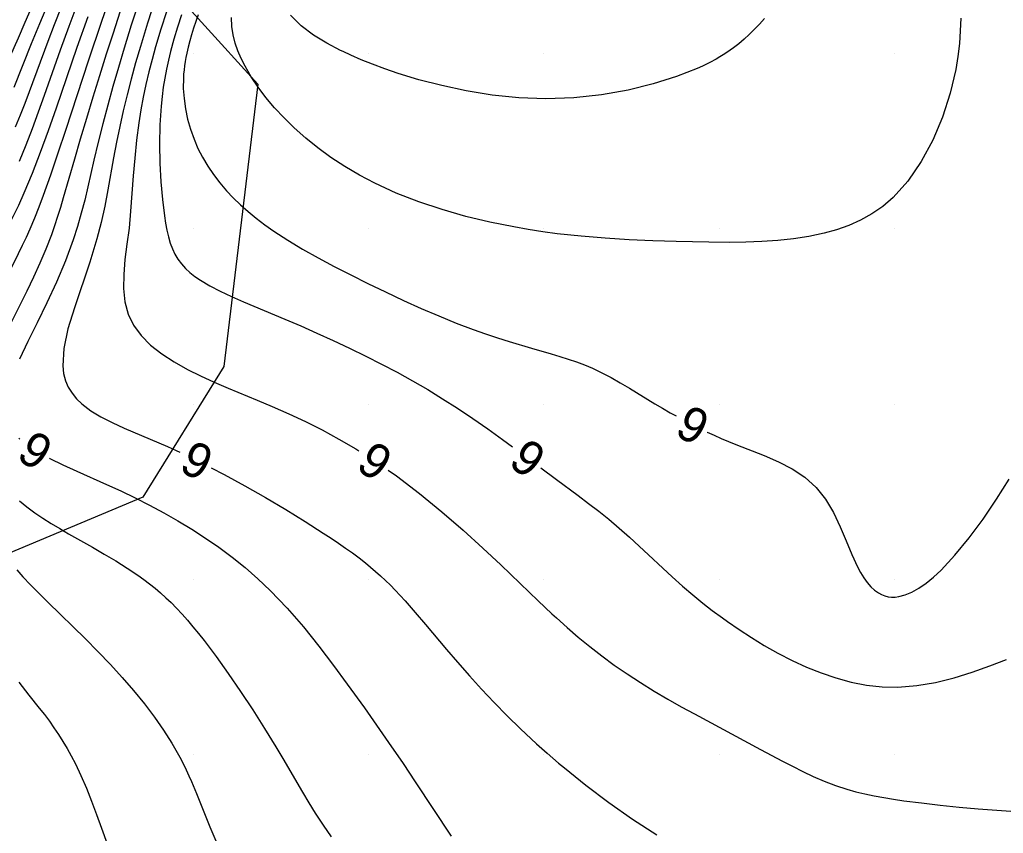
# Model space of a CAD drawing. Extents: x 2602990 to 2605851, y 618069 to 619180.
# Drawn here: x 2603530.1 to 2603586.2, y 618605.5 to 618652 of the extents above; entities that cross this region are included whole.
import ezdxf

# ---------------------------------------------------------------- set-up
doc = ezdxf.new("R2010")
doc.units = 0
for name, color, linetype in [('DTM Contours Major', 7, 'Continuous'), ('DTM Contours Minor', 7, 'Continuous'), ('DTM Contours Minor Text', 7, 'Continuous'), ('Exist DTM Crownline', 7, 'Continuous'), ('Exist DTM QL2 LIDAR Elevation Point', 7, 'Continuous'), ('Exist Roads EOP', 7, 'Continuous'), ('PH Exist DTM Obscure Area', 7, 'Continuous')]:
    doc.layers.add(name, color=color, linetype=linetype)

msp = doc.modelspace()

# ---------------------------------------------------------------- linework, layer by layer
at = {"layer": 'DTM Contours Major'}
for points in [[(2603533.963, 618652.128), (2603533.346, 618650.364), (2603532.152, 618646.892), (2603531.701, 618645.611), (2603531.243, 618644.36), (2603530.78, 618643.161), (2603530.313, 618642.036), (2603530.005, 618641.35), (2603529.692, 618640.694), (2603529.367, 618640.058), (2603529.147, 618639.647), (2603528.687, 618638.824), (2603527.944, 618637.539), (2603527.573, 618636.89)], [(2603530.02, 618614.11), (2603530.606, 618613.366), (2603531.193, 618612.628), (2603531.483, 618612.253), (2603531.768, 618611.872), (2603532.033, 618611.5), (2603532.291, 618611.118), (2603532.542, 618610.724), (2603532.786, 618610.315), (2603533.022, 618609.891), (2603533.251, 618609.45), (2603533.574, 618608.77), (2603533.882, 618608.055), (2603534.179, 618607.313), (2603534.467, 618606.55), (2603534.75, 618605.772), (2603535.312, 618604.193)]]:
    msp.add_lwpolyline(points, dxfattribs=at)
at = {"layer": 'DTM Contours Minor'}
for points in [[(2603529.592, 618650), (2603529.646, 618650.103), (2603529.763, 618650.361), (2603530, 618650.929), (2603530.381, 618651.812), (2603531.474, 618654.301)], [(2603537.806, 618653.123), (2603537.37, 618651.759), (2603536.962, 618650.42), (2603536.691, 618649.485), (2603536.438, 618648.566), (2603536.203, 618647.658), (2603535.986, 618646.758), (2603535.786, 618645.861), (2603535.605, 618644.962), (2603535.439, 618644.06), (2603535.115, 618642.236), (2603534.935, 618641.312), (2603534.728, 618640.377), (2603534.484, 618639.432), (2603534.075, 618638.106), (2603533.194, 618635.503), (2603532.831, 618634.288), (2603532.591, 618633.169), (2603532.529, 618632.177), (2603532.581, 618631.734), (2603532.689, 618631.327), (2603532.851, 618630.954), (2603533.063, 618630.61), (2603533.324, 618630.294), (2603533.629, 618630.001), (2603534.135, 618629.619), (2603534.713, 618629.269), (2603535.354, 618628.941), (2603536.043, 618628.625), (2603538.013, 618627.782), (2603538.51, 618627.563), (2603539.013, 618627.335), (2603539.213, 618627.242)], [(2603535.078, 618652.834), (2603534.723, 618651.792), (2603534.009, 618649.651), (2603532.691, 618645.621), (2603532.257, 618644.322), (2603531.831, 618643.08), (2603531.415, 618641.916), (2603531.165, 618641.248), (2603530.913, 618640.609), (2603530.653, 618639.99), (2603530.442, 618639.518), (2603530.223, 618639.048), (2603529.993, 618638.579), (2603529.754, 618638.106), (2603529.244, 618637.131), (2603528.679, 618636.075), (2603528.175, 618635.113)], [(2603529.762, 618648.099), (2603530.757, 618650.587), (2603531.229, 618651.733), (2603531.743, 618652.949)], [(2603529.827, 618645.831), (2603530.113, 618646.522), (2603530.38, 618647.195), (2603530.634, 618647.855), (2603531.701, 618650.722), (2603532.067, 618651.679), (2603532.463, 618652.682)], [(2603530.057, 618643.879), (2603530.437, 618644.804), (2603530.801, 618645.745), (2603531.153, 618646.697), (2603531.496, 618647.653), (2603532.406, 618650.238), (2603532.893, 618651.591), (2603533.405, 618652.963)], [(2603536.868, 618652.959), (2603536.447, 618651.647), (2603536.039, 618650.334), (2603535.709, 618649.232), (2603535.396, 618648.144), (2603535.098, 618647.069), (2603534.818, 618646.009), (2603534.554, 618644.962), (2603534.308, 618643.931), (2603533.962, 618642.409), (2603533.784, 618641.654), (2603533.592, 618640.898), (2603533.378, 618640.14), (2603533.134, 618639.376), (2603532.685, 618638.173), (2603532.174, 618636.969), (2603531.628, 618635.786), (2603531.076, 618634.643), (2603530.548, 618633.563), (2603530.071, 618632.565)], [(2603535.795, 618652.386), (2603535.402, 618651.192), (2603535.013, 618649.986), (2603534.625, 618648.754), (2603534.247, 618647.529), (2603533.881, 618646.32), (2603533.53, 618645.138), (2603533.195, 618643.992), (2603532.56, 618641.776), (2603532.4, 618641.236), (2603532.236, 618640.704), (2603532.064, 618640.18), (2603531.881, 618639.659), (2603531.568, 618638.851), (2603531.224, 618638.048), (2603530.857, 618637.247), (2603530.473, 618636.448), (2603529.277, 618634.054), (2603528.893, 618633.256), (2603528.54, 618632.466), (2603528.233, 618631.687), (2603528.171, 618631.494)], [(2603538.453, 618652.414), (2603538.133, 618651.408), (2603537.833, 618650.401), (2603537.635, 618649.684), (2603537.451, 618648.968), (2603537.282, 618648.251), (2603537.13, 618647.529), (2603536.994, 618646.802), (2603536.877, 618646.065), (2603536.749, 618645.066), (2603536.646, 618644.054), (2603536.558, 618643.037), (2603536.391, 618641.022), (2603536.332, 618640.037), (2603536.185, 618639.127), (2603536.083, 618638.247), (2603536.013, 618637.402), (2603536.002, 618636.599), (2603536.075, 618635.844), (2603536.258, 618635.142), (2603536.572, 618634.496), (2603537.008, 618633.905), (2603537.55, 618633.362), (2603538.182, 618632.862), (2603538.891, 618632.401), (2603539.659, 618631.972), (2603540.399, 618631.604), (2603541.172, 618631.252), (2603541.972, 618630.908), (2603543.637, 618630.216), (2603544.493, 618629.855), (2603545.433, 618629.44), (2603546.382, 618628.996), (2603547.339, 618628.518), (2603548.301, 618628), (2603549.267, 618627.438), (2603549.443, 618627.327)], [(2603539.304, 618652.228), (2603539.079, 618651.535), (2603538.871, 618650.841), (2603538.683, 618650.142), (2603538.562, 618649.639), (2603538.452, 618649.131), (2603538.355, 618648.617), (2603538.271, 618648.094), (2603538.2, 618647.56), (2603538.144, 618647.015), (2603538.076, 618645.945), (2603538.055, 618644.852), (2603538.077, 618643.76), (2603538.136, 618642.697), (2603538.225, 618641.687), (2603538.34, 618640.757), (2603538.405, 618640.329), (2603538.48, 618639.927), (2603538.566, 618639.549), (2603538.669, 618639.195), (2603538.791, 618638.865), (2603538.937, 618638.557), (2603539.11, 618638.269), (2603539.31, 618638), (2603539.538, 618637.749), (2603539.793, 618637.512), (2603540.076, 618637.287), (2603540.387, 618637.071), (2603540.921, 618636.75), (2603541.515, 618636.442), (2603542.16, 618636.14), (2603542.85, 618635.839), (2603545.214, 618634.849), (2603546.118, 618634.461), (2603547.038, 618634.055), (2603547.968, 618633.632), (2603548.903, 618633.192), (2603549.836, 618632.737), (2603550.731, 618632.281), (2603551.619, 618631.811), (2603552.497, 618631.324), (2603553.364, 618630.822), (2603554.219, 618630.302), (2603555.061, 618629.765), (2603555.937, 618629.177), (2603556.797, 618628.576), (2603557.642, 618627.967), (2603558.211, 618627.549)], [(2603540.262, 618652.239), (2603540.125, 618651.846), (2603539.998, 618651.466), (2603539.883, 618651.098), (2603539.779, 618650.739), (2603539.688, 618650.39), (2603539.609, 618650.047), (2603539.56, 618649.805), (2603539.518, 618649.565), (2603539.483, 618649.327), (2603539.455, 618649.09), (2603539.434, 618648.853), (2603539.42, 618648.615), (2603539.415, 618648.033), (2603539.454, 618647.447), (2603539.534, 618646.86), (2603539.657, 618646.276), (2603539.821, 618645.696), (2603540.027, 618645.123), (2603540.252, 618644.605), (2603540.512, 618644.095), (2603540.806, 618643.597), (2603541.132, 618643.11), (2603541.491, 618642.636), (2603541.881, 618642.176), (2603542.265, 618641.77), (2603542.675, 618641.375), (2603543.111, 618640.989), (2603543.574, 618640.613), (2603544.063, 618640.244), (2603544.58, 618639.88), (2603545.377, 618639.362), (2603546.223, 618638.852), (2603547.111, 618638.351), (2603548.032, 618637.858), (2603548.979, 618637.372), (2603549.944, 618636.893), (2603550.961, 618636.401), (2603551.981, 618635.922), (2603552.997, 618635.462), (2603554.003, 618635.028), (2603554.991, 618634.624), (2603555.954, 618634.259), (2603556.659, 618634.011), (2603557.345, 618633.784), (2603558.014, 618633.574), (2603559.297, 618633.194), (2603560.414, 618632.868), (2603560.905, 618632.72), (2603561.385, 618632.567), (2603561.854, 618632.405), (2603562.314, 618632.232), (2603562.765, 618632.043), (2603563.306, 618631.788), (2603563.837, 618631.51), (2603564.36, 618631.215), (2603564.878, 618630.908), (2603566.338, 618630.016), (2603566.775, 618629.756), (2603567.215, 618629.5), (2603567.544, 618629.315)], [(2603583.802, 618652.048), (2603583.769, 618651.323), (2603583.713, 618650.594), (2603583.629, 618649.856), (2603583.509, 618649.109), (2603583.196, 618647.752), (2603582.758, 618646.396), (2603582.204, 618645.082), (2603581.542, 618643.849), (2603580.78, 618642.74), (2603579.927, 618641.794), (2603579.337, 618641.29), (2603578.716, 618640.862), (2603578.067, 618640.502), (2603577.395, 618640.204), (2603576.701, 618639.958), (2603575.99, 618639.759), (2603575.129, 618639.573), (2603574.249, 618639.434), (2603573.353, 618639.337), (2603572.443, 618639.275), (2603571.518, 618639.242), (2603570.582, 618639.231), (2603569.419, 618639.241), (2603567.544, 618639.281), (2603566.221, 618639.324), (2603564.867, 618639.385), (2603563.497, 618639.469), (2603562.123, 618639.583), (2603560.76, 618639.731), (2603559.932, 618639.841), (2603559.106, 618639.968), (2603558.275, 618640.113), (2603556.918, 618640.389), (2603555.551, 618640.72), (2603554.192, 618641.106), (2603552.859, 618641.548), (2603551.569, 618642.049), (2603550.341, 618642.609), (2603549.464, 618643.072), (2603548.632, 618643.566), (2603547.845, 618644.087), (2603547.102, 618644.632), (2603546.404, 618645.197), (2603545.75, 618645.778), (2603545.168, 618646.344), (2603544.629, 618646.921), (2603544.134, 618647.506), (2603543.685, 618648.099), (2603543.285, 618648.698), (2603542.936, 618649.301), (2603542.721, 618649.734), (2603542.536, 618650.172), (2603542.383, 618650.621), (2603542.268, 618651.086), (2603542.192, 618651.571), (2603542.158, 618652.08)], [(2603572.592, 618652.024), (2603572.301, 618651.702), (2603572.01, 618651.398), (2603571.718, 618651.112), (2603571.423, 618650.841), (2603571.122, 618650.586), (2603570.814, 618650.346), (2603570.625, 618650.21), (2603570.433, 618650.077), (2603570.236, 618649.949), (2603570.033, 618649.825), (2603569.825, 618649.704), (2603569.475, 618649.516), (2603569.052, 618649.308), (2603568.755, 618649.173), (2603567.567, 618648.707), (2603566.239, 618648.29), (2603564.799, 618647.939), (2603563.278, 618647.668), (2603561.706, 618647.494), (2603560.113, 618647.432), (2603558.561, 618647.489), (2603557.038, 618647.648), (2603555.567, 618647.888), (2603554.17, 618648.188), (2603552.868, 618648.528), (2603551.682, 618648.888), (2603550.919, 618649.145), (2603550.209, 618649.407), (2603549.573, 618649.662), (2603548.969, 618649.926), (2603548.531, 618650.131), (2603548.385, 618650.202), (2603547.603, 618650.615), (2603546.847, 618651.081), (2603546.146, 618651.609), (2603545.529, 618652.206)], [(2603569.32, 618628.397), (2603569.326, 618628.394), (2603569.717, 618628.215), (2603570.117, 618628.038), (2603570.527, 618627.865), (2603570.948, 618627.696), (2603572.579, 618627.061), (2603573.394, 618626.706), (2603574.175, 618626.298), (2603574.897, 618625.816), (2603575.534, 618625.239), (2603576.071, 618624.556), (2603576.521, 618623.794), (2603576.906, 618622.991), (2603577.249, 618622.182), (2603577.573, 618621.405), (2603577.899, 618620.696), (2603578.078, 618620.365), (2603578.264, 618620.065), (2603578.458, 618619.797), (2603578.661, 618619.563), (2603578.874, 618619.365), (2603579.098, 618619.205), (2603579.276, 618619.111), (2603579.46, 618619.039), (2603579.651, 618618.991), (2603579.849, 618618.968), (2603580.054, 618618.968), (2603580.266, 618618.994), (2603580.629, 618619.09), (2603581.009, 618619.252), (2603581.405, 618619.477), (2603581.815, 618619.762), (2603582.236, 618620.106), (2603582.667, 618620.506), (2603583.464, 618621.36), (2603584.269, 618622.348), (2603585.064, 618623.43), (2603585.83, 618624.564), (2603586.55, 618625.709)], [(2603530.017, 618628.051), (2603530.092, 618627.985)], [(2603531.769, 618626.904), (2603531.797, 618626.889), (2603532.542, 618626.528), (2603533.341, 618626.164), (2603535.038, 618625.411), (2603535.854, 618625.033), (2603536.672, 618624.638), (2603537.489, 618624.224), (2603538.303, 618623.788), (2603539.111, 618623.33), (2603539.909, 618622.847), (2603540.686, 618622.345), (2603541.451, 618621.814), (2603542.204, 618621.252), (2603542.944, 618620.654), (2603543.67, 618620.017), (2603544.382, 618619.339), (2603545.345, 618618.329), (2603546.272, 618617.262), (2603547.158, 618616.165), (2603547.995, 618615.069), (2603548.776, 618614.003), (2603549.752, 618612.634), (2603551.132, 618610.662), (2603551.961, 618609.459), (2603552.658, 618608.421), (2603554.711, 618605.318)], [(2603541.008, 618626.36), (2603541.74, 618625.981), (2603542.927, 618625.33), (2603544.112, 618624.652), (2603545.269, 618623.964), (2603546.375, 618623.283), (2603547.405, 618622.627), (2603547.85, 618622.335), (2603548.275, 618622.051), (2603548.682, 618621.77), (2603549.072, 618621.491), (2603549.446, 618621.212), (2603549.806, 618620.93), (2603550.104, 618620.685), (2603550.394, 618620.436), (2603550.679, 618620.179), (2603550.959, 618619.915), (2603551.237, 618619.643), (2603551.514, 618619.36), (2603552.084, 618618.747), (2603552.659, 618618.094), (2603553.242, 618617.409), (2603554.445, 618615.976), (2603555.07, 618615.244), (2603555.744, 618614.476), (2603556.44, 618613.711), (2603557.159, 618612.949), (2603557.902, 618612.191), (2603558.671, 618611.44), (2603559.585, 618610.589), (2603560.187, 618610.052), (2603560.84, 618609.49), (2603561.178, 618609.207), (2603562.398, 618608.223), (2603563.699, 618607.239), (2603565.054, 618606.282), (2603566.439, 618605.384)], [(2603551.108, 618626.219), (2603551.575, 618625.894), (2603552.894, 618624.89), (2603554.171, 618623.846), (2603555.387, 618622.795), (2603556.518, 618621.772), (2603557.545, 618620.808), (2603558.649, 618619.742), (2603559.674, 618618.748), (2603560.446, 618618.021), (2603560.709, 618617.78), (2603561.32, 618617.235), (2603561.957, 618616.689), (2603562.618, 618616.147), (2603563.304, 618615.612), (2603564.012, 618615.089), (2603564.742, 618614.582), (2603565.509, 618614.083), (2603566.288, 618613.604), (2603567.07, 618613.145), (2603567.843, 618612.708), (2603568.598, 618612.292), (2603572.364, 618610.261), (2603573.611, 618609.601), (2603574.186, 618609.303), (2603574.775, 618609.009), (2603575.378, 618608.726), (2603575.997, 618608.458), (2603576.635, 618608.212), (2603577.291, 618607.994), (2603577.797, 618607.852), (2603578.316, 618607.726), (2603578.849, 618607.615), (2603579.396, 618607.515), (2603579.961, 618607.424), (2603580.542, 618607.339), (2603581.561, 618607.206), (2603582.616, 618607.085), (2603583.694, 618606.975), (2603584.779, 618606.878), (2603585.856, 618606.795), (2603586.91, 618606.725)], [(2603559.818, 618626.358), (2603560.716, 618625.691), (2603561.953, 618624.776), (2603562.55, 618624.323), (2603563.132, 618623.871), (2603563.697, 618623.415), (2603564.3, 618622.905), (2603564.881, 618622.393), (2603565.443, 618621.882), (2603567.322, 618620.134), (2603567.912, 618619.602), (2603568.503, 618619.092), (2603569.066, 618618.63), (2603569.61, 618618.207), (2603570.184, 618617.782), (2603570.485, 618617.567), (2603571.141, 618617.114), (2603571.841, 618616.658), (2603572.58, 618616.206), (2603573.354, 618615.768), (2603574.161, 618615.352), (2603574.997, 618614.967), (2603575.822, 618614.634), (2603576.667, 618614.347), (2603577.531, 618614.114), (2603578.411, 618613.943), (2603579.304, 618613.844), (2603580.208, 618613.825), (2603581.281, 618613.911), (2603582.353, 618614.099), (2603583.414, 618614.364), (2603584.45, 618614.684), (2603585.45, 618615.038), (2603586.402, 618615.4)], [(2603530.069, 618624.467), (2603530.489, 618624.119), (2603530.932, 618623.79), (2603531.395, 618623.476), (2603531.874, 618623.173), (2603532.366, 618622.879), (2603532.867, 618622.589), (2603534.226, 618621.818), (2603534.902, 618621.428), (2603535.565, 618621.034), (2603536.208, 618620.631), (2603536.822, 618620.219), (2603537.16, 618619.976), (2603537.487, 618619.728), (2603537.804, 618619.473), (2603538.114, 618619.209), (2603538.417, 618618.936), (2603538.714, 618618.652), (2603539.029, 618618.333), (2603539.341, 618617.999), (2603539.652, 618617.647), (2603539.964, 618617.279), (2603540.28, 618616.891), (2603540.6, 618616.483), (2603541.281, 618615.577), (2603541.979, 618614.602), (2603542.681, 618613.577), (2603543.377, 618612.522), (2603544.054, 618611.458), (2603544.698, 618610.406), (2603545.092, 618609.742), (2603546.21, 618607.832), (2603546.576, 618607.221), (2603546.946, 618606.624), (2603547.394, 618605.936), (2603547.852, 618605.266)], [(2603529.906, 618620.523), (2603530.259, 618620.13), (2603530.693, 618619.667), (2603530.991, 618619.36), (2603531.672, 618618.676), (2603533.824, 618616.58), (2603534.544, 618615.86), (2603535.249, 618615.125), (2603535.928, 618614.381), (2603536.577, 618613.626), (2603537.19, 618612.868), (2603537.761, 618612.111), (2603538.284, 618611.362), (2603538.754, 618610.626), (2603538.992, 618610.221), (2603539.214, 618609.819), (2603539.422, 618609.418), (2603539.582, 618609.091), (2603539.735, 618608.763), (2603539.883, 618608.431), (2603540.17, 618607.752), (2603540.934, 618605.841), (2603541.262, 618605.04)]]:
    msp.add_lwpolyline(points, dxfattribs=at)
at = {"layer": 'Exist DTM Crownline'}
msp.add_spline([(2603233.488, 618380.754), (2603285.185, 618400.095), (2603335.457, 618418.629), (2603390.812, 618439.069), (2603440.087, 618457.325), (2603493.996, 618477.231), (2603542.655, 618495.301), (2603600.808, 618516.867), (2603653.659, 618536.362), (2603706.222, 618555.742), (2603764.811, 618577.593), (2603823.52, 618599.847), (2603878.564, 618620.56), (2603937.951, 618643.078), (2603997.369, 618665.789), (2604036.209, 618680.665), (2604055.311, 618688.017)], degree=3, dxfattribs=at)
at = {"layer": 'Exist DTM QL2 LIDAR Elevation Point'}
for p, q in [((2603540, 618650), (2603540, 618650)), ((2603550, 618650), (2603550, 618650)), ((2603560, 618650), (2603560, 618650)), ((2603570, 618650), (2603570, 618650)), ((2603580, 618650), (2603580, 618650)), ((2603540, 618640), (2603540, 618640)), ((2603550, 618640), (2603550, 618640)), ((2603560, 618640), (2603560, 618640)), ((2603570, 618640), (2603570, 618640)), ((2603580, 618640), (2603580, 618640)), ((2603540, 618630), (2603540, 618630)), ((2603550, 618630), (2603550, 618630)), ((2603560, 618630), (2603560, 618630)), ((2603570, 618630), (2603570, 618630)), ((2603580, 618630), (2603580, 618630)), ((2603540, 618620), (2603540, 618620)), ((2603550, 618620), (2603550, 618620)), ((2603560, 618620), (2603560, 618620)), ((2603570, 618620), (2603570, 618620)), ((2603580, 618620), (2603580, 618620)), ((2603540, 618610), (2603540, 618610)), ((2603550, 618610), (2603550, 618610)), ((2603560, 618610), (2603560, 618610)), ((2603570, 618610), (2603570, 618610)), ((2603580, 618610), (2603580, 618610))]:
    msp.add_line(p, q, dxfattribs=at)
at = {"layer": 'Exist Roads EOP'}
for points in [[(2603230.17, 618389.98), (2603282.929, 618409.597), (2603332.773, 618427.868), (2603388.167, 618448.413), (2603437.203, 618466.721), (2603490.778, 618486.527), (2603539.039, 618504.558), (2603597.451, 618526.156), (2603651.053, 618545.972), (2603705.208, 618566.084), (2603762.02, 618587.183), (2603820.334, 618609.162), (2603876.341, 618629.99), (2603934.909, 618652.28), (2603996.409, 618675.568), (2604033.216, 618689.957), (2604052.01, 618697.199)], [(2604034.633, 618668.486), (2603984.89, 618650.123), (2603936.767, 618631.654), (2603888.195, 618613.335), (2603837.766, 618594.258), (2603782.918, 618573.705), (2603731.939, 618554.39), (2603671.126, 618532.171), (2603621.822, 618514.106), (2603561.545, 618491.877), (2603506.421, 618471.293), (2603452.163, 618451.33), (2603398.364, 618431.316), (2603341.431, 618410.355), (2603281.65, 618388.199), (2603223.033, 618366.475), (2603185.717, 618352.612)]]:
    msp.add_spline(points, degree=3, dxfattribs=at)
at = {"layer": 'PH Exist DTM Obscure Area'}
msp.add_lwpolyline([(2603477.365, 618606.253), (2603467.077, 618611.544), (2603465.2, 618621.515), (2603467.044, 618624.828), (2603471.506, 618635.577), (2603472.187, 618648.047), (2603476.745, 618660.795), (2603485.891, 618662.898), (2603493.861, 618664.987), (2603505.664, 618671.235), (2603518.219, 618673.376), (2603528.339, 618672.551), (2603537.234, 618655.37), (2603543.663, 618648.272), (2603541.73, 618632.144), (2603537.113, 618624.685), (2603525.295, 618619.731), (2603512.131, 618619.463), (2603497.216, 618618.118), (2603489.516, 618612.975), (2603477.365, 618606.253)], dxfattribs=at)

# ---------------------------------------------------------------- texts
at = {"layer": 'DTM Contours Minor Text'}
for rotation, p in [(332.684, (2603567.385, 618628.252)), (327.1871, (2603529.808, 618626.911)), (333.8432, (2603539.089, 618626.202)), (326.3562, (2603549.189, 618626.32)), (323.4634, (2603557.894, 618626.539))]:
    msp.add_text('9', height=2, rotation=rotation, dxfattribs=at).set_placement(p)

doc.saveas('drawing.dxf')
